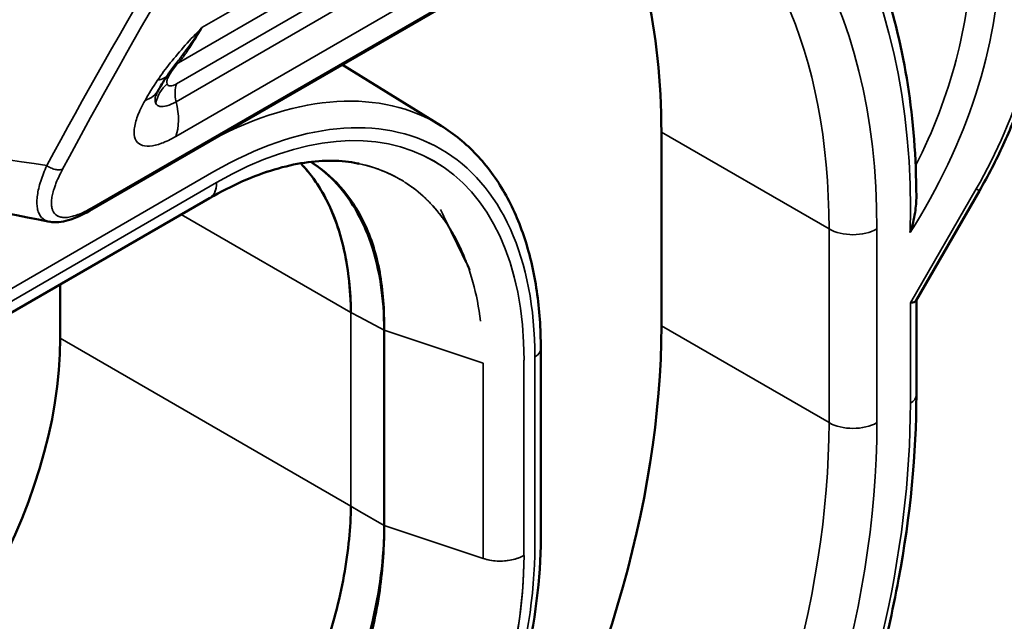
# Model space of a CAD drawing. Header units: millimetres. Extents: x 0 to 14369, y -869 to 2970.
# Tile 665 of 787: x 3648 to 3662, y 1688 to 1697. Entities that reach past the tile are written whole.
import ezdxf

# ---------------------------------------------------------------- set-up
doc = ezdxf.new("R2010")
doc.units = ezdxf.units.MM
doc.header["$LTSCALE"] = 10
doc.layers.add('Sichtbar (ISO)', color=7, linetype='Continuous', lineweight=50)
doc.layers.add('Sichtbar schmal (ISO)', color=7, linetype='Continuous', lineweight=35)

msp = doc.modelspace()

# ---------------------------------------------------------------- linework, layer by layer
at = {"layer": 'Sichtbar (ISO)'}
for p, q in [((3655.262057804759, 1697.930386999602), (3648.850410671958, 1694.228620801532)), ((3652.585466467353, 1696.38505627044), (3654.042379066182, 1695.484134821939)), ((3652.585466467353, 1696.38505627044), (3654.042374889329, 1695.484137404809)), ((3657.294401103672, 1695.391015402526), (3657.294401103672, 1692.533277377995)), ((3657.294401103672, 1692.533277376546), (3657.294401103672, 1695.39101540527)), ((3651.597512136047, 1695.232080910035), (3651.597869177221, 1695.231860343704)), ((3651.597874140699, 1695.231868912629), (3651.597517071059, 1695.232089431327)), ((3661.054903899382, 1692.905590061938), (3661.990173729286, 1694.525524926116)), ((3661.054903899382, 1692.905590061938), (3661.990173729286, 1694.525524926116)), ((3600.047511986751, 1665.216723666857), (3650.623764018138, 1694.416936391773)), ((3600.047511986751, 1665.216723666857), (3650.623711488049, 1694.416906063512)), ((3648.420210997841, 1693.144714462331), (3648.420210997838, 1692.34941023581)), ((3648.420210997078, 1692.349410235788), (3648.420210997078, 1693.144714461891)), ((3661.059224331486, 1692.913073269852), (3661.059224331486, 1691.512656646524)), ((3661.059224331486, 1692.913073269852), (3661.059224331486, 1691.512656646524)), ((3653.201547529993, 1689.588158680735), (3653.201754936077, 1692.46690301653)), ((3653.201825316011, 1692.466876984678), (3653.201825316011, 1689.588039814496)), ((3653.571664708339, 1692.343546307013), (3653.571637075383, 1692.343530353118)), ((3653.758651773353, 1692.281153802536), (3653.758651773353, 1692.28118462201)), ((3653.758651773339, 1692.281184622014), (3653.758651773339, 1692.28115380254)), ((3655.513921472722, 1692.196848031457), (3655.513921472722, 1689.405929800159)), ((3655.513921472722, 1692.196848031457), (3655.513921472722, 1689.405929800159))]:
    msp.add_line(p, q, dxfattribs=at)
for centre, major_axis, ratio, start_param, end_param in [((3648.809119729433, 1690.492035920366), (6.00000000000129, 10.39230484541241), 0.5773502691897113, 5.497787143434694, 5.954142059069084), ((3648.809119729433, 1690.492035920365), (6.000000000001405, 10.39230484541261), 0.5773502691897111, 5.497787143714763, 5.954142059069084), ((3648.808150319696, 1690.490605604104), (-3.50106621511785, -6.064024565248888), 0.5771744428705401, 3.588417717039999, 3.588447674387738), ((3648.808150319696, 1690.490605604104), (-3.50106621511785, -6.064024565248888), 0.5771744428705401, 3.588417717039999, 3.588447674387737), ((3649.187718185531, 1696.8082166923), (0.8241109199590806, -0.5664285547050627), 0.4047867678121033, 6.283184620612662, 6.283363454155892), ((3649.002963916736, 1696.509559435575), (0.8686768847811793, -0.4954253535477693), 0.5487008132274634, 6.283126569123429, 6.283151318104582), ((3648.808150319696, 1690.490605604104), (-3.50106621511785, -6.064024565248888), 0.5771744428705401, 2.878454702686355, 2.87847168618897), ((3648.808150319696, 1690.490605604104), (-3.50106621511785, -6.064024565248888), 0.5771744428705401, 2.878454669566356, 2.878471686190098), ((3648.808150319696, 1690.490605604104), (-3.50106621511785, -6.064024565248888), 0.5771744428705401, 2.768755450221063, 2.768862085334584), ((3648.808150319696, 1690.490605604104), (-3.50106621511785, -6.064024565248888), 0.5771744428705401, 2.768755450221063, 2.768862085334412), ((3650.475430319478, 1689.459610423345), (3.509134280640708, 6.059132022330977), 0.577187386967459, 6.266504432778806, 6.266514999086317), ((3650.475454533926, 1689.45959452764), (3.509099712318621, 6.059153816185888), 0.5771890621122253, 6.266495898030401, 6.26651163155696), ((3648.808150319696, 1690.490605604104), (-3.50106621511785, -6.064024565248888), 0.5771744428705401, 2.583566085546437, 2.583745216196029), ((3648.808150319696, 1690.490605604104), (-3.50106621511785, -6.064024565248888), 0.5771744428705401, 2.583566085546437, 2.583745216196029), ((3650.37412113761, 1694.849328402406), (0.250310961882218, -0.4328438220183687), 0.5778776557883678, 6.281753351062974, 6.283185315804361), ((3648.750410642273, 1694.401825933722), (0.1000000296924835, -0.1732051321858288), 0.5773502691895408, 6.282714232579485, 6.283185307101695), ((3660.759224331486, 1692.993458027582), (-0.2989179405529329, 0.08009482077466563), 0.3178372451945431, 2.441153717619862, 3.05663342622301), ((3660.759224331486, 1692.993458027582), (0.2989179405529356, -0.08009482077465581), 0.3178372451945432, 5.582746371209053, 6.198226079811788), ((3648.809119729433, 1687.634297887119), (6.000000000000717, 10.39230484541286), 0.5773502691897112, 3.926990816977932, 5.497787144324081), ((3648.809119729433, 1687.634297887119), (-6.00000000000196, -10.39230484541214), 0.5773502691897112, 0.7853981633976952, 2.356194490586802), ((3644.531123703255, 1690.104200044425), (2.750000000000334, 4.763139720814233), 0.5773502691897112, 3.927006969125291, 5.497752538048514), ((3644.531123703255, 1690.104200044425), (-2.750000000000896, -4.763139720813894), 0.5773502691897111, 0.7854424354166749, 2.356156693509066)]:
    msp.add_ellipse(centre, major_axis=major_axis, ratio=ratio, start_param=start_param, end_param=end_param, dxfattribs=at)
for points, knots in [([(3661.059019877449, 1694.442470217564), (3661.055773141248, 1695.013829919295), (3661.013797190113, 1695.564132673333), (3660.852259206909, 1696.60995571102), (3660.732695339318, 1697.1054873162), (3660.41715243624, 1698.029891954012), (3660.221144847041, 1698.458782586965), (3659.755543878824, 1699.238336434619), (3659.48589001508, 1699.588977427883), (3658.87886169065, 1700.200616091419), (3658.541478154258, 1700.461513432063), (3658.175414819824, 1700.672860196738)], [0.006540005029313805, 0.006540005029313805, 0.006540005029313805, 0.006540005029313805, 0.1623116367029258, 0.1623116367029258, 0.3180832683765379, 0.3180832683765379, 0.4738549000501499, 0.4738549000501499, 0.6296265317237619, 0.6296265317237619, 0.7853981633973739, 0.7853981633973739, 0.7853981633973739, 0.7853981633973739]), ([(3661.059019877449, 1694.442470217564), (3661.055773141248, 1695.013829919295), (3661.013797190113, 1695.564132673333), (3660.852259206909, 1696.60995571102), (3660.732695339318, 1697.1054873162), (3660.41715243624, 1698.029891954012), (3660.221144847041, 1698.458782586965), (3659.755543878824, 1699.238336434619), (3659.48589001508, 1699.588977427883), (3658.87886169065, 1700.200616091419), (3658.541478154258, 1700.461513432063), (3658.175414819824, 1700.672860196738)], [0.006540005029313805, 0.006540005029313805, 0.006540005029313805, 0.006540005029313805, 0.1623116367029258, 0.1623116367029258, 0.3180832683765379, 0.3180832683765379, 0.4738549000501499, 0.4738549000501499, 0.6296265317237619, 0.6296265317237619, 0.7853981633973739, 0.7853981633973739, 0.7853981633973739, 0.7853981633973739]), ([(3663.00376797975, 1697.951065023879), (3663.00376797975, 1697.736528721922), (3662.989164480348, 1697.515157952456), (3662.931749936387, 1697.063429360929), (3662.888934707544, 1696.833072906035), (3662.776441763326, 1696.368347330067), (3662.706762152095, 1696.133982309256), (3662.542335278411, 1695.666421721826), (3662.447588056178, 1695.433231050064), (3662.235296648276, 1694.973267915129), (3662.117753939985, 1694.746500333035), (3661.990173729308, 1694.525524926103)], [0, 0, 0, 0, 0.1570796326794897, 0.1570796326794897, 0.3141592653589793, 0.3141592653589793, 0.471238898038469, 0.471238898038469, 0.6283185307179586, 0.6283185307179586, 0.7853981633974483, 0.7853981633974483, 0.7853981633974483, 0.7853981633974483]), ([(3663.00376797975, 1697.951065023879), (3663.00376797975, 1697.736528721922), (3662.989164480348, 1697.515157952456), (3662.931749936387, 1697.063429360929), (3662.888934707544, 1696.833072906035), (3662.776441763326, 1696.368347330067), (3662.706762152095, 1696.133982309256), (3662.542335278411, 1695.666421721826), (3662.447588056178, 1695.433231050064), (3662.235296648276, 1694.973267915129), (3662.117753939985, 1694.746500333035), (3661.990173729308, 1694.525524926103)], [0, 0, 0, 0, 0.1570796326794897, 0.1570796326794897, 0.3141592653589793, 0.3141592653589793, 0.471238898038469, 0.471238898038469, 0.6283185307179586, 0.6283185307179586, 0.7853981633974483, 0.7853981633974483, 0.7853981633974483, 0.7853981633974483]), ([(3649.87162483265, 1696.014106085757), (3649.855212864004, 1695.985336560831), (3649.843383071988, 1695.961216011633), (3649.831724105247, 1695.934647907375), (3649.829550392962, 1695.928163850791), (3649.82955039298, 1695.92816385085)], [0, 0, 0, 0, 0.01602061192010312, 0.01602061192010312, 0.02819987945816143, 0.02819987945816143, 0.02819987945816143, 0.02819987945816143]), ([(3655.513840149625, 1692.196795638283), (3655.513869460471, 1692.49013143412), (3655.494371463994, 1692.773724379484), (3655.415710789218, 1693.315379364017), (3655.356546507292, 1693.573455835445), (3655.198325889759, 1694.058171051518), (3655.099244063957, 1694.284830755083), (3654.861663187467, 1694.700364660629), (3654.723106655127, 1694.889227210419), (3654.409014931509, 1695.222043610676), (3654.233458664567, 1695.365911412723), (3654.042382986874, 1695.48406992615)], [4.712303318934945, 4.712303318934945, 4.712303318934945, 4.712303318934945, 4.865908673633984, 4.865908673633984, 5.019514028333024, 5.019514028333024, 5.173119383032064, 5.173119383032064, 5.326724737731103, 5.326724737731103, 5.480330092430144, 5.480330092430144, 5.480330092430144, 5.480330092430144]), ([(3655.513840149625, 1692.196795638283), (3655.513869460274, 1692.490129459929), (3655.494371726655, 1692.773720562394), (3655.415712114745, 1693.315372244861), (3655.35654863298, 1693.573447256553), (3655.198330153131, 1694.058160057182), (3655.099249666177, 1694.284818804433), (3654.861671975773, 1694.700351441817), (3654.723117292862, 1694.889213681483), (3654.409029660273, 1695.222030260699), (3654.233475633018, 1695.365898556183), (3654.042402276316, 1695.484057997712)], [4.712303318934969, 4.712303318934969, 4.712303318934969, 4.712303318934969, 4.865907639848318, 4.865907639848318, 5.019511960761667, 5.019511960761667, 5.173116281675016, 5.173116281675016, 5.326720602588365, 5.326720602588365, 5.480324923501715, 5.480324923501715, 5.480324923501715, 5.480324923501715]), ([(3650.624432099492, 1694.416484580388), (3650.788806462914, 1694.511541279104), (3650.951870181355, 1694.594541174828), (3651.272269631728, 1694.735684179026), (3651.429597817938, 1694.79382272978), (3651.735505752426, 1694.88523218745), (3651.884071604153, 1694.918502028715), (3652.169841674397, 1694.961006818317), (3652.307027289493, 1694.970251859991), (3652.56822677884, 1694.966282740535), (3652.692241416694, 1694.953114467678), (3652.809585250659, 1694.929613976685)], [4.712436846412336, 4.712436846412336, 4.712436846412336, 4.712436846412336, 4.830993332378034, 4.830993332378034, 4.949549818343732, 4.949549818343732, 5.068106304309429, 5.068106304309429, 5.186662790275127, 5.186662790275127, 5.305122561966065, 5.305122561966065, 5.305122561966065, 5.305122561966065]), ([(3650.624483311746, 1694.416514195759), (3650.788827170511, 1694.51155091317), (3650.951860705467, 1694.594535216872), (3651.272202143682, 1694.735656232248), (3651.42950250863, 1694.793788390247), (3651.735358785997, 1694.885194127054), (3651.883900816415, 1694.918466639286), (3652.169628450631, 1694.960985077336), (3652.306795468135, 1694.970241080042), (3652.568069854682, 1694.966299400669), (3652.692167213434, 1694.953129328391), (3652.809585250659, 1694.929613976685)], [4.712449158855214, 4.712449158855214, 4.712449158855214, 4.712449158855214, 4.830983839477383, 4.830983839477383, 4.949518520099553, 4.949518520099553, 5.068053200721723, 5.068053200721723, 5.186587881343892, 5.186587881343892, 5.305122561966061, 5.305122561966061, 5.305122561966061, 5.305122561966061]), ([(3652.71054982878, 1692.730629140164), (3652.70882953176, 1692.889363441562), (3652.700137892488, 1693.045375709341), (3652.649990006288, 1693.515731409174), (3652.583002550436, 1693.814812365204), (3652.385977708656, 1694.349317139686), (3652.255746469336, 1694.585270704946), (3652.058066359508, 1694.834351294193), (3652.014726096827, 1694.883879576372), (3651.969742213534, 1694.930599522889)], [-2.840825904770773, -2.840825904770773, -2.840825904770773, -2.840825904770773, -2.784249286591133, -2.784249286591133, -2.665232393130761, -2.665232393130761, -2.546215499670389, -2.546215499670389, -2.514584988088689, -2.514584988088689, -2.514584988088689, -2.514584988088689]), ([(3651.969750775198, 1694.930611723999), (3652.007976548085, 1694.890912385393), (3652.04500799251, 1694.849187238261), (3652.238961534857, 1694.611743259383), (3652.371481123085, 1694.378747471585), (3652.573378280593, 1693.849690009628), (3652.642954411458, 1693.553104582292), (3652.698555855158, 1693.072488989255), (3652.708678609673, 1692.903119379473), (3652.710550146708, 1692.730598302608)], [-1.820261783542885, -1.820261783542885, -1.820261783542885, -1.820261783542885, -1.793417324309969, -1.793417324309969, -1.674498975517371, -1.674498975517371, -1.555580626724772, -1.555580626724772, -1.493991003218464, -1.493991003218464, -1.493991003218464, -1.493991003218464]), ([(3653.201763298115, 1692.466911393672), (3653.202227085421, 1692.937636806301), (3653.136029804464, 1693.367945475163), (3653.009862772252, 1693.74115989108), (3652.883695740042, 1694.114374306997), (3652.697572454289, 1694.431343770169), (3652.458812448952, 1694.675633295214), (3652.354719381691, 1694.782137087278), (3652.24068866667, 1694.874738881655), (3652.117549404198, 1694.951716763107)], [0, 0, 0, 0, 0.2, 0.2, 0.2, 0.4, 0.4, 0.4, 0.4871947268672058, 0.4871947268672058, 0.4871947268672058, 0.4871947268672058]), ([(3652.117965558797, 1694.951774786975), (3652.422095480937, 1694.762706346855), (3652.707948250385, 1694.464377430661), (3653.011500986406, 1693.829289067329), (3653.087649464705, 1693.585174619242), (3653.183901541, 1693.054013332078), (3653.203592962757, 1692.769381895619), (3653.201728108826, 1692.466932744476)], [0.4587724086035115, 0.4587724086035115, 0.4587724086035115, 0.4587724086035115, 0.6695279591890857, 0.6695279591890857, 0.7816310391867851, 0.7816310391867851, 0.8939164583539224, 0.8939164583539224, 0.8939164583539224, 0.8939164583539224]), ([(3660.96684133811, 1693.910123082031), (3660.967455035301, 1693.911954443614), (3660.96806594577, 1693.913787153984), (3660.999284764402, 1694.007940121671), (3661.023516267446, 1694.105801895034), (3661.052935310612, 1694.288829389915), (3661.059424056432, 1694.37003297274), (3661.059017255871, 1694.442469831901)], [-0.0006019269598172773, -0.0006019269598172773, -0.0006019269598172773, -0.0006019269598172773, 0, 0, 0.03029927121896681, 0.03029927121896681, 0.05689590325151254, 0.05689590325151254, 0.05689590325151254, 0.05689590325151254]), ([(3661.059017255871, 1694.442469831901), (3661.059424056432, 1694.37003297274), (3661.052935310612, 1694.288829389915), (3661.023516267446, 1694.105801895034), (3660.999284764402, 1694.007940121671), (3660.96806594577, 1693.913787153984), (3660.967455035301, 1693.911954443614), (3660.96684133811, 1693.910123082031)], [-0.05689590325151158, -0.05689590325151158, -0.05689590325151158, -0.05689590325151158, -0.03029927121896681, -0.03029927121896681, 0, 0, 0.0006019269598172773, 0.0006019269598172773, 0.0006019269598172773, 0.0006019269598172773]), ([(3648.850359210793, 1694.228601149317), (3648.741914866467, 1694.165987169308), (3648.637020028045, 1694.118506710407), (3648.442898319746, 1694.062966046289), (3648.349044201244, 1694.052412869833), (3648.26063182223, 1694.069519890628)], [0, 0, 0, 0, 0.04450750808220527, 0.04450750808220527, 0.08626756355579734, 0.08626756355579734, 0.08626756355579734, 0.08626756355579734]), ([(3655.222971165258, 1678.030662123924), (3655.909824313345, 1678.756569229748), (3656.561987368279, 1679.555732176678), (3657.762533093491, 1681.257576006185), (3658.310850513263, 1682.160173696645), (3659.274267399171, 1684.020346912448), (3659.689320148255, 1684.977826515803), (3660.363589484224, 1686.896522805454), (3660.622784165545, 1687.857640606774), (3660.97059569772, 1689.732635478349), (3661.059224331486, 1690.646429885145), (3661.059224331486, 1691.512656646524)], [5.10598686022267, 5.10598686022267, 5.10598686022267, 5.10598686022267, 5.341426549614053, 5.341426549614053, 5.576866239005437, 5.576866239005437, 5.81230592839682, 5.81230592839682, 6.047745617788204, 6.047745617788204, 6.283185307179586, 6.283185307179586, 6.283185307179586, 6.283185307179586]), ([(3655.222971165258, 1678.030662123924), (3655.909824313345, 1678.756569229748), (3656.561987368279, 1679.555732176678), (3657.762533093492, 1681.257576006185), (3658.310850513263, 1682.160173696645), (3659.274267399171, 1684.020346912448), (3659.689320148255, 1684.977826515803), (3660.363589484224, 1686.896522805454), (3660.622784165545, 1687.857640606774), (3660.97059569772, 1689.732635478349), (3661.059224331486, 1690.646429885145), (3661.059224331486, 1691.512656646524)], [5.105986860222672, 5.105986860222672, 5.105986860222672, 5.105986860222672, 5.341426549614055, 5.341426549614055, 5.576866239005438, 5.576866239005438, 5.81230592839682, 5.81230592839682, 6.047745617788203, 6.047745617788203, 6.283185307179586, 6.283185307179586, 6.283185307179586, 6.283185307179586]), ([(3648.809572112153, 1683.143829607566), (3648.95720598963, 1683.230140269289), (3649.106350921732, 1683.326956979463), (3649.543487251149, 1683.640861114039), (3649.83126113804, 1683.885875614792), (3650.384172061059, 1684.435561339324), (3650.649855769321, 1684.74077865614), (3651.140536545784, 1685.387239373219), (3651.365513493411, 1685.72850756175), (3651.761248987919, 1686.415832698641), (3651.943397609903, 1686.781758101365), (3652.255746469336, 1687.530020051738), (3652.385977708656, 1687.912352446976), (3652.583002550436, 1688.664347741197), (3652.649990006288, 1689.034758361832), (3652.700137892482, 1689.552711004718), (3652.708829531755, 1689.715222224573), (3652.710549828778, 1689.872183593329)], [-2.341432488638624, -2.341432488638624, -2.341432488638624, -2.341432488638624, -2.279896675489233, -2.279896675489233, -2.160978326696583, -2.160978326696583, -2.042059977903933, -2.042059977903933, -1.923141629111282, -1.923141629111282, -1.804124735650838, -1.804124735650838, -1.685107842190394, -1.685107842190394, -1.566090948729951, -1.566090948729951, -1.509514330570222, -1.509514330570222, -1.509514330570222, -1.509514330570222]), ([(3652.710550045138, 1689.872204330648), (3652.708830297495, 1689.715236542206), (3652.700138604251, 1689.552718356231), (3652.649990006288, 1689.034758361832), (3652.583002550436, 1688.664347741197), (3652.385977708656, 1687.912352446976), (3652.255746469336, 1687.530020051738), (3651.943397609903, 1686.781758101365), (3651.761248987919, 1686.415832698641), (3651.365513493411, 1685.72850756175), (3651.140536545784, 1685.387239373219), (3650.649855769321, 1684.74077865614), (3650.384172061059, 1684.435561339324), (3649.83126113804, 1683.885875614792), (3649.543487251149, 1683.640861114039), (3649.10643968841, 1683.327020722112), (3648.957383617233, 1683.230255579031), (3648.809835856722, 1683.143983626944)], [1.506910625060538, 1.506910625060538, 1.506910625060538, 1.506910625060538, 1.563489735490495, 1.563489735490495, 1.682506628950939, 1.682506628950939, 1.801523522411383, 1.801523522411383, 1.920540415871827, 1.920540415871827, 2.039458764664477, 2.039458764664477, 2.158377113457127, 2.158377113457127, 2.277295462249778, 2.277295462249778, 2.338794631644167, 2.338794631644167, 2.338794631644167, 2.338794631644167]), ([(3653.201796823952, 1689.588025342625), (3653.2049105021, 1689.115915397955), (3653.136858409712, 1688.60729797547), (3653.010319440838, 1688.08776518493), (3652.883773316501, 1687.568203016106), (3652.698642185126, 1687.036720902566), (3652.460722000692, 1686.518074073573), (3652.341846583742, 1686.258935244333), (3652.209896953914, 1686.002877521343), (3652.066027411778, 1685.75370480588), (3651.921952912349, 1685.50417711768), (3651.765928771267, 1685.26156144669), (3651.600689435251, 1685.028767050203), (3651.270445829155, 1684.563509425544), (3650.902783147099, 1684.137603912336), (3650.515911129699, 1683.768213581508), (3650.12904727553, 1683.398831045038), (3649.722130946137, 1683.085505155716), (3649.312348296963, 1682.852484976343)], [1.130886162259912e-05, 1.130886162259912e-05, 1.130886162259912e-05, 1.130886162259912e-05, 0.2, 0.2, 0.2, 0.4, 0.4, 0.4, 0.4999288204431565, 0.4999288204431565, 0.4999288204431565, 0.6, 0.6, 0.6, 0.8, 0.8, 0.8, 0.9999957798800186, 0.9999957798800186, 0.9999957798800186, 0.9999957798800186]), ([(3649.312350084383, 1682.85248497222), (3649.578687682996, 1683.004077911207), (3649.849529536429, 1683.183444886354), (3650.379340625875, 1683.600917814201), (3650.636402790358, 1683.837806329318), (3651.360055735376, 1684.619934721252), (3651.744761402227, 1685.196805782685), (3652.391368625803, 1686.317734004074), (3652.698141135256, 1686.939390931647), (3653.012099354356, 1687.957009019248), (3653.087968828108, 1688.296365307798), (3653.18369057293, 1688.960559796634), (3653.203442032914, 1689.283162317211), (3653.201547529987, 1689.588158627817)], [-0.8951229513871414, -0.8951229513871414, -0.8951229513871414, -0.8951229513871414, -0.7822719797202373, -0.7822719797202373, -0.6692419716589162, -0.6692419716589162, -0.4460261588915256, -0.4460261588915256, -0.2235470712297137, -0.2235470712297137, -0.1116901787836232, -0.1116901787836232, -7.123318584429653e-06, -7.123318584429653e-06, -7.123318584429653e-06, -7.123318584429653e-06]), ([(3650.628977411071, 1680.942735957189), (3651.147953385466, 1681.242533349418), (3651.661402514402, 1681.633635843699), (3652.634822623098, 1682.560780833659), (3653.094544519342, 1683.096951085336), (3653.918438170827, 1684.26382069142), (3654.282460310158, 1684.894348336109), (3654.881012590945, 1686.191316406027), (3655.115468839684, 1686.857541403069), (3655.431318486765, 1688.16275713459), (3655.513269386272, 1688.801650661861), (3655.513739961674, 1689.399905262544)], [4.712687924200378, 4.712687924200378, 4.712687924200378, 4.712687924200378, 5.026498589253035, 5.026498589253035, 5.340693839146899, 5.340693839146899, 5.654889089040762, 5.654889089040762, 5.969084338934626, 5.969084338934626, 6.282232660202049, 6.282232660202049, 6.282232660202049, 6.282232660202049]), ([(3650.628977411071, 1680.942735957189), (3651.147953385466, 1681.242533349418), (3651.661402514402, 1681.633635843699), (3652.634822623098, 1682.560780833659), (3653.094544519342, 1683.096951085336), (3653.918438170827, 1684.263820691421), (3654.282460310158, 1684.894348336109), (3654.881012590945, 1686.191316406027), (3655.115468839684, 1686.857541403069), (3655.431318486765, 1688.16275713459), (3655.513269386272, 1688.801650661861), (3655.513739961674, 1689.399905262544)], [4.712687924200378, 4.712687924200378, 4.712687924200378, 4.712687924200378, 5.026498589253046, 5.026498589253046, 5.340693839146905, 5.340693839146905, 5.654889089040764, 5.654889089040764, 5.969084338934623, 5.969084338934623, 6.282232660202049, 6.282232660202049, 6.282232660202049, 6.282232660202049])]:
    msp.add_open_spline(points, degree=3, knots=knots, dxfattribs=at)
for points in [[(3650.125095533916, 1696.39726451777), (3650.084744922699, 1696.344753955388), (3650.046653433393, 1696.292502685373), (3650.011869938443, 1696.241847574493)], [(3650.011828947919, 1696.241787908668), (3649.959573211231, 1696.165760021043), (3649.915682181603, 1696.091344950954), (3649.871631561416, 1696.014117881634)], [(3652.833647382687, 1694.924610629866), (3652.8256398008, 1694.926303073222), (3652.817613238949, 1694.927952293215), (3652.809567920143, 1694.929558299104)], [(3652.809862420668, 1694.929504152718), (3652.817792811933, 1694.927912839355), (3652.825704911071, 1694.926279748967), (3652.833598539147, 1694.924604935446)], [(3648.260734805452, 1694.069431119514), (3647.398015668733, 1694.23633075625), (3646.534428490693, 1694.402427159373), (3645.670134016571, 1694.567859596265)], [(3650.624115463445, 1694.416325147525), (3650.624217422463, 1694.416383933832), (3650.624319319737, 1694.416442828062), (3650.624421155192, 1694.416501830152)]]:
    msp.add_open_spline(points, degree=3, dxfattribs=at)
at = {"layer": 'Sichtbar schmal (ISO)'}
for p, q in [((3655.232202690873, 1699.65673803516), (3650.5121589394, 1696.931619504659)), ((3654.945386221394, 1699.17261582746), (3650.167133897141, 1696.413890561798)), ((3654.267659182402, 1698.486851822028), (3650.13477910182, 1696.100732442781)), ((3654.364525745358, 1698.283307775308), (3650.130649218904, 1695.838874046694)), ((3655.295775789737, 1697.973229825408), (3648.884128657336, 1694.271463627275)), ((3650.126171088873, 1695.325364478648), (3654.360053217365, 1697.76979749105)), ((3657.294401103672, 1695.391015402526), (3659.769274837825, 1693.962146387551)), ((3659.769274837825, 1693.962146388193), (3657.294401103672, 1695.39101540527)), ((3650.689114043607, 1694.809156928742), (3600.189310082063, 1665.653086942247)), ((3650.727280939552, 1694.645648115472), (3600.151059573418, 1665.445692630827)), ((3600.151062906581, 1665.445694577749), (3650.726550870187, 1694.64523144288)), ((3660.97135636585, 1692.870983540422), (3661.942498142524, 1694.553050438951)), ((3661.942498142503, 1694.553050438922), (3660.97135636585, 1692.870983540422)), ((3661.99017372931, 1694.525524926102), (3661.942498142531, 1694.553050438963)), ((3661.942498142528, 1694.553050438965), (3661.99017372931, 1694.525524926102)), ((3652.710549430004, 1692.730598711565), (3650.206667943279, 1694.176125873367)), ((3650.206671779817, 1694.176128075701), (3652.710549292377, 1692.730629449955)), ((3659.769274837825, 1693.962146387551), (3659.769274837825, 1691.104408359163)), ((3659.769274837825, 1691.104408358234), (3659.769274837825, 1693.962146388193)), ((3660.476381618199, 1691.104408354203), (3660.476381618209, 1693.962146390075)), ((3660.476381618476, 1693.962146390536), (3660.476381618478, 1691.104408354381)), ((3660.97135636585, 1692.870983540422), (3660.971356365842, 1691.390182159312)), ((3660.971356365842, 1691.390182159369), (3660.97135636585, 1692.870983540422)), ((3652.710549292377, 1692.730629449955), (3652.842100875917, 1692.660041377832)), ((3652.710549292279, 1689.872204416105), (3652.710549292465, 1692.730598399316)), ((3652.710549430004, 1692.730598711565), (3652.710549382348, 1689.872204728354)), ((3652.842100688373, 1692.660053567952), (3652.710549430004, 1692.730598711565)), ((3653.201695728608, 1692.466943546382), (3652.84210068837, 1692.660053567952)), ((3652.842100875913, 1692.660041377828), (3653.201753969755, 1692.466903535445)), ((3659.769274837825, 1691.104408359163), (3657.294401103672, 1692.533277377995)), ((3657.294401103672, 1692.533277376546), (3659.769274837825, 1691.104408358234)), ((3652.710549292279, 1689.872183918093), (3648.420210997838, 1692.34941023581)), ((3648.420210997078, 1692.349395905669), (3652.710549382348, 1689.872204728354)), ((3654.661531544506, 1691.979948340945), (3653.201742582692, 1692.466927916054)), ((3653.201826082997, 1692.466879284), (3654.661534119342, 1691.97996346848)), ((3655.425990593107, 1689.283428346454), (3655.426021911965, 1692.074106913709)), ((3654.661715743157, 1689.100959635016), (3654.661699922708, 1691.979707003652)), ((3654.661702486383, 1691.979706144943), (3654.661722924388, 1689.100860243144)), ((3655.265675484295, 1689.147665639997), (3655.265784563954, 1692.025054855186)), ((3655.265777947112, 1692.02505104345), (3655.265720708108, 1689.147251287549)), ((3652.710549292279, 1689.872183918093), (3652.842100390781, 1689.796003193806)), ((3652.842100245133, 1689.795993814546), (3652.710549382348, 1689.872204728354)), ((3653.201509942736, 1689.588245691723), (3652.842100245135, 1689.795993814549)), ((3652.842100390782, 1689.796003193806), (3653.201509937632, 1689.588180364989)), ((3653.201601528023, 1689.588140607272), (3653.201547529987, 1689.588158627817)), ((3653.201825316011, 1689.58807990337), (3654.661715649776, 1689.100912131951)), ((3654.661722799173, 1689.100860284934), (3653.201825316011, 1689.588065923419)), ((3654.661715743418, 1689.100912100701), (3654.661715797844, 1689.100653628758)), ((3654.661722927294, 1689.100843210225), (3654.661722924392, 1689.100860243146))]:
    msp.add_line(p, q, dxfattribs=at)
for centre, major_axis, ratio, start_param, end_param in [((3651.637546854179, 1688.85904275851), (6.600000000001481, 11.43153532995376), 0.5773502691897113, 5.466681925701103, 6.50062870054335), ((3651.637546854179, 1688.85904275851), (6.600000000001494, 11.43153532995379), 0.5773502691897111, 5.466681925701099, 6.500628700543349), ((3651.637546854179, 1688.85904275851), (6.250000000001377, 10.82531754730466), 0.577350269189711, 5.497787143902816, 6.472179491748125), ((3651.637546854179, 1688.85904275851), (6.250000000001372, 10.82531754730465), 0.5773502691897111, 5.497787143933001, 6.472179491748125), ((3651.283993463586, 1689.063166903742), (6.000000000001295, 10.39230484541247), 0.5773502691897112, 5.497787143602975, 6.283185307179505), ((3651.283993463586, 1689.063166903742), (6.000000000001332, 10.39230484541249), 0.5773502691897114, 5.497787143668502, 6.283185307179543), ((3658.531837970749, 1695.793803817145), (-2.650000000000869, -4.589934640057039), 0.5773502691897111, 1.492638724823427, 2.356194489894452), ((3658.531837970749, 1695.793803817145), (2.650000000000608, 4.589934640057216), 0.5773502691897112, 4.634231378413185, 5.497787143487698), ((3658.319705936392, 1695.916278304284), (-2.500000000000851, -4.330127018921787), 0.5773502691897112, 1.666941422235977, 2.356194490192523), ((3658.319705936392, 1695.916278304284), (2.50000000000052, 4.330127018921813), 0.5773502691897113, 4.808534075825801, 5.497787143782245), ((3659.592498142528, 1695.90982357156), (2.350000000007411, 4.070319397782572), 0.5773502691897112, 4.712388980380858, 5.497787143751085), ((3659.592498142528, 1695.90982357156), (-2.350000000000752, -4.070319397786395), 0.5773502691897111, 1.570796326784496, 2.356194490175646), ((3650.448775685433, 1696.004497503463), (-0.3717774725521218, 0.3343374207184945), 0.9023203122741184, 6.022967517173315, 6.225329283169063), ((3649.187718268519, 1696.808216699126), (0.8241108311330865, -0.5664285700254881), 0.4047867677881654, 5.880971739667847, 6.283184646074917), ((3650.351530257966, 1695.878754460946), (-0.4116354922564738, 0.2838242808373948), 0.802351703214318, 5.925088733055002, 6.043434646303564), ((3649.002998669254, 1696.509574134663), (0.8686357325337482, -0.4954512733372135), 0.5487008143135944, 5.840726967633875, 6.283150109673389), ((3650.316119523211, 1695.749576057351), (-0.419926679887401, -0.2717352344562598), 0.9519033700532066, 4.862704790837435, 5.549802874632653), ((3650.467177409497, 1695.769723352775), (-0.2499999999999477, 0.433012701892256), 0.5773502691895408, 0.4377142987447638, 1.096956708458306), ((3650.475454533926, 1689.45959452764), (3.509099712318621, 6.059153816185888), 0.5771890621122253, 6.26651163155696, 7.02991845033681), ((3650.475430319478, 1689.459610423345), (3.509134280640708, 6.059132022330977), 0.577187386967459, 6.266514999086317, 7.029918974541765), ((3650.731876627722, 1689.402605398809), (3.20060878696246, 5.563295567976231), 0.5773727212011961, 5.497026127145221, 7.067766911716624), ((3650.731876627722, 1689.402605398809), (3.200608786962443, 5.563295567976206), 0.5773727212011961, 5.496934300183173, 7.067714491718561), ((3649.45758116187, 1695.977175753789), (-0.4999999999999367, 0.8660254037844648), 0.5773502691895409, 3.595410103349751, 4.238539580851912), ((3650.689444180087, 1689.340371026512), (3.349430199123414, 5.800627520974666), 0.5773535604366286, 5.497727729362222, 7.068722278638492), ((3650.689444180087, 1689.340371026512), (3.349430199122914, 5.800627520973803), 0.5773535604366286, 5.497710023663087, 7.068710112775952), ((3650.374121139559, 1694.849328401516), (0.2503109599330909, -0.4328438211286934), 0.577877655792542, 0, 0.7855069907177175), ((3648.750410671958, 1694.401825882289), (0.1000000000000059, -0.1732050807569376), 0.5773502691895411, 0, 0.4538174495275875), ((3660.122828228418, 1694.166270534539), (0.5000000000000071, 2.992397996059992e-14), 0.577350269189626, 3.926990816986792, 5.497787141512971), ((3660.122828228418, 1694.166270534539), (-0.4999999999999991, 2.996734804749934e-14), 0.577350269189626, 0.7853981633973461, 2.356194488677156), ((3655.213843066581, 1692.196825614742), (0.2999970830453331, -2.997645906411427e-05), 0.5773179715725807, 5.498061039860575, 6.28318530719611), ((3655.213843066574, 1692.196825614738), (0.2999970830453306, -2.997645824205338e-05), 0.5773179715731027, 5.498202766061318, 6.283185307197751), ((3660.759224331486, 1691.512656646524), (0.3000000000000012, -2.071259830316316e-15), 0.5773502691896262, 5.497787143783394, 6.283185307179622), ((3660.759224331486, 1691.512656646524), (0.300000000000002, -1.084202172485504e-17), 0.577350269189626, 5.497787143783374, 6.283185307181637), ((3651.637546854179, 1686.001304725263), (6.600000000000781, 11.43153532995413), 0.5773502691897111, 4.311387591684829, 5.497787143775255), ((3651.637546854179, 1686.001304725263), (-6.600000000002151, -11.43153532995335), 0.5773502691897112, 1.169794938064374, 2.356194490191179), ((3651.283993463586, 1686.205428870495), (-6.000000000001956, -10.39230484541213), 0.5773502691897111, 0.7853981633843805, 2.356194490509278), ((3651.283993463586, 1686.205428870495), (6.00000000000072, 10.39230484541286), 0.5773502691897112, 3.926990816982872, 5.497787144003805), ((3651.637546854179, 1686.001304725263), (-6.250000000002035, -10.8253175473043), 0.5773502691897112, 0.7853981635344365, 2.356194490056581), ((3651.637546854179, 1686.001304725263), (6.250000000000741, 10.82531754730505), 0.5773502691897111, 3.926990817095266, 5.497787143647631), ((3660.122828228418, 1691.308532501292), (-0.499999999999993, 2.983724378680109e-14), 0.577350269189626, 0.7853981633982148, 2.356194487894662), ((3660.122828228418, 1691.308532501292), (0.5000000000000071, 2.994566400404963e-14), 0.5773502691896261, 3.926990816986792, 5.497787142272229), ((3650.68941709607, 1686.548411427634), (3.348988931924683, 5.800883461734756), 0.5773878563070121, 3.92688766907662, 5.497881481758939), ((3650.68941709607, 1686.548411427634), (-3.348988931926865, -5.80088346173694), 0.5773878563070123, 0.7853011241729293, 2.356277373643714), ((3650.731873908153, 1686.523952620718), (-3.208950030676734, -5.558488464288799), 0.5763297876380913, 0.7854254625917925, 2.356277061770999), ((3650.731873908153, 1686.523952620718), (3.208950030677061, 5.558488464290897), 0.5763297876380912, 3.927199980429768, 5.497796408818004), ((3654.912429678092, 1689.350685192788), (-0.5000094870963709, 0.0003954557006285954), 0.5778209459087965, 1.045653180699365, 2.357128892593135), ((3655.213748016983, 1689.405868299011), (0.2999939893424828, 3.599287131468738e-05), 0.5773791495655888, 5.49835116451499, 5.498414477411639)]:
    msp.add_ellipse(centre, major_axis=major_axis, ratio=ratio, start_param=start_param, end_param=end_param, dxfattribs=at)
for points in [[(3648.220837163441, 1694.898899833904), (3649.316642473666, 1696.92208919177), (3650.551915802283, 1699.002048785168), (3651.876341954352, 1701.104592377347)], [(3652.078252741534, 1701.046934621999), (3650.762637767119, 1698.945914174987), (3649.537284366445, 1696.865996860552), (3648.454486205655, 1694.8433318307)], [(3650.167133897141, 1696.413890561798), (3650.195842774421, 1696.447069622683), (3650.25990876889, 1696.530084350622), (3650.375264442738, 1696.703455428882), (3650.464543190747, 1696.850552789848), (3650.512158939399, 1696.931619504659)], [(3650.167133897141, 1696.413890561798), (3650.128642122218, 1696.372544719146), (3650.088208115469, 1696.321511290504), (3650.045823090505, 1696.260333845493)], [(3649.671588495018, 1695.857762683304), (3649.727076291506, 1695.955048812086), (3649.786205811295, 1696.054407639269), (3649.856308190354, 1696.15640542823)], [(3649.671588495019, 1695.857762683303), (3649.624728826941, 1695.774603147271), (3649.551554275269, 1695.621368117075), (3649.502457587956, 1695.425243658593), (3649.516934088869, 1695.279420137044), (3649.596304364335, 1695.194909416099), (3649.730867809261, 1695.173929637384), (3649.911100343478, 1695.215557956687), (3650.050635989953, 1695.282130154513), (3650.126171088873, 1695.325364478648)], [(3645.217053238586, 1695.317819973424), (3646.217074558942, 1695.182567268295), (3647.218715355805, 1695.043209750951), (3648.220837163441, 1694.898899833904)], [(3652.833598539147, 1694.924604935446), (3653.022318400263, 1694.884563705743), (3653.200480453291, 1694.820674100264), (3653.365639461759, 1694.733672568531)], [(3653.502539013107, 1694.654335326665), (3653.456605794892, 1694.683436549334), (3653.409529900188, 1694.710619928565), (3653.361365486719, 1694.735854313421)], [(3653.388519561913, 1694.721426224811), (3653.421381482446, 1694.703557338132), (3653.453719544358, 1694.684760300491), (3653.485518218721, 1694.665048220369)]]:
    msp.add_open_spline(points, degree=3, dxfattribs=at)
for points, knots in [([(3650.512158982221, 1696.931619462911), (3650.425450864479, 1696.845502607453), (3650.343329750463, 1696.759344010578), (3650.265122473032, 1696.672178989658), (3650.1869151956, 1696.585013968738), (3650.112621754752, 1696.496842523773), (3650.044261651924, 1696.410558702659), (3649.975901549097, 1696.324274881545), (3649.91347478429, 1696.239878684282), (3649.856308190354, 1696.15640542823)], [0, 0, 0, 0, 0.3333333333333, 0.3333333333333, 0.3333333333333, 0.6666666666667, 0.6666666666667, 0.6666666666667, 1, 1, 1, 1]), ([(3650.124925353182, 1696.397412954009), (3650.142615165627, 1696.420521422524), (3650.16063415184, 1696.444191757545), (3650.178864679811, 1696.468325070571), (3650.231749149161, 1696.538332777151), (3650.286470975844, 1696.612168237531), (3650.342484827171, 1696.689799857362), (3650.398498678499, 1696.767431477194), (3650.4557168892, 1696.848947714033), (3650.512158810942, 1696.931619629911)], [0.21842544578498, 0.21842544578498, 0.21842544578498, 0.21842544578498, 0.3333333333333, 0.3333333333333, 0.3333333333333, 0.6666666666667, 0.6666666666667, 0.6666666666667, 1, 1, 1, 1]), ([(3649.997473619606, 1696.10412303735), (3649.99368934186, 1696.115570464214), (3649.991838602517, 1696.142868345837), (3650.007164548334, 1696.196471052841), (3650.030669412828, 1696.238099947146), (3650.045823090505, 1696.260333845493)], [8.921566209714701e-05, 8.921566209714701e-05, 8.921566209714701e-05, 8.921566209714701e-05, 0.3333333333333, 0.6666666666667, 1, 1, 1, 1]), ([(3650.134779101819, 1696.100732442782), (3650.117189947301, 1696.09043653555), (3650.100926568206, 1696.082852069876), (3650.085697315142, 1696.07789861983), (3650.070468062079, 1696.072945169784), (3650.056275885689, 1696.070619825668), (3650.044173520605, 1696.070985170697), (3650.032071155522, 1696.071350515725), (3650.022057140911, 1696.074407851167), (3650.014223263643, 1696.079993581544), (3650.006403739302, 1696.085569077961), (3650.00075673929, 1696.093663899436), (3649.997491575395, 1696.104065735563)], [0, 0, 0, 0, 0.25, 0.25, 0.25, 0.5, 0.5, 0.5, 0.75, 0.75, 0.75, 0.9995419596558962, 0.9995419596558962, 0.9995419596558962, 0.9995419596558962]), ([(3649.830592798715, 1695.813033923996), (3649.822471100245, 1695.83097486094), (3649.818074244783, 1695.853207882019), (3649.819311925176, 1695.879946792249), (3649.820021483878, 1695.895276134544), (3649.822616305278, 1695.91203681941), (3649.827356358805, 1695.930137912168)], [0, 0, 0, 0, 0.3333333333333, 0.3333333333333, 0.3333333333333, 0.5244323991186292, 0.5244323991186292, 0.5244323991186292, 0.5244323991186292]), ([(3650.130649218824, 1695.838874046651), (3650.080591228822, 1695.810696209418), (3649.988816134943, 1695.770688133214), (3649.882856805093, 1695.760732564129), (3649.842422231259, 1695.790619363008), (3649.830592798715, 1695.813033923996)], [0, 0, 0, 0, 0.3333333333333, 0.6666666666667, 0.9999999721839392, 0.9999999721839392, 0.9999999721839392, 0.9999999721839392]), ([(3648.26063181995, 1694.069519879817), (3648.246933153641, 1694.072170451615), (3648.190224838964, 1694.087844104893), (3648.132243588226, 1694.13363091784), (3648.092836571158, 1694.213337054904), (3648.076371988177, 1694.285345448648), (3648.072485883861, 1694.367141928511), (3648.080444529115, 1694.459249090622), (3648.099848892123, 1694.560041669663), (3648.139904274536, 1694.70314248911), (3648.184984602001, 1694.819135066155), (3648.220837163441, 1694.898899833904)], [0.3378282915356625, 0.3378282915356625, 0.3378282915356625, 0.3378282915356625, 0.375, 0.5, 0.5625, 0.625, 0.6875, 0.75, 0.8125, 0.875, 1, 1, 1, 1]), ([(3648.220837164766, 1694.898899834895), (3648.237286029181, 1694.886377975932), (3648.256573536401, 1694.874301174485), (3648.277423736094, 1694.864188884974), (3648.298384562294, 1694.854022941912), (3648.320902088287, 1694.845856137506), (3648.342658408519, 1694.840680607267), (3648.364447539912, 1694.835497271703), (3648.386041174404, 1694.833180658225), (3648.40525570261, 1694.833807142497), (3648.424311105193, 1694.834428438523), (3648.441006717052, 1694.837940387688), (3648.454486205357, 1694.843331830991)], [0, 0, 0, 0, 0.2493385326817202, 0.2493385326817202, 0.2493385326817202, 0.5, 0.5, 0.5, 0.7510394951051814, 0.7510394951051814, 0.7510394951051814, 1, 1, 1, 1]), ([(3648.454486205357, 1694.843331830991), (3648.416467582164, 1694.77231315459), (3648.38584191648, 1694.706829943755), (3648.361607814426, 1694.646550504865), (3648.35305373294, 1694.625273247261), (3648.345298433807, 1694.604641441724), (3648.338304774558, 1694.584621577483), (3648.334805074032, 1694.574603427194), (3648.331498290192, 1694.56474560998), (3648.328380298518, 1694.555041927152), (3648.31871334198, 1694.524956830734), (3648.310855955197, 1694.496352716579), (3648.304776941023, 1694.469263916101), (3648.298558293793, 1694.441552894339), (3648.294199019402, 1694.415424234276), (3648.291685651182, 1694.390878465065), (3648.291378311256, 1694.387876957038), (3648.291098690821, 1694.384899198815), (3648.290846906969, 1694.381944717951), (3648.289004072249, 1694.360320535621), (3648.288614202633, 1694.340059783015), (3648.289655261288, 1694.321062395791), (3648.290870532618, 1694.298885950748), (3648.294036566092, 1694.278437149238), (3648.299087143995, 1694.259961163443), (3648.30138513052, 1694.25155468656), (3648.304072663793, 1694.243555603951), (3648.307127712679, 1694.235978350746), (3648.310980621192, 1694.226422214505), (3648.315446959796, 1694.217496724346), (3648.320496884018, 1694.209235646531), (3648.335790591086, 1694.184216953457), (3648.356438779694, 1694.165297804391), (3648.382117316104, 1694.152254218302), (3648.387654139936, 1694.149441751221), (3648.393422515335, 1694.146911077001), (3648.399423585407, 1694.144656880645), (3648.416797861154, 1694.138130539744), (3648.436111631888, 1694.13391260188), (3648.457104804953, 1694.131996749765), (3648.473593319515, 1694.130491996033), (3648.491121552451, 1694.130409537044), (3648.509710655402, 1694.131769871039), (3648.514935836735, 1694.132152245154), (3648.520237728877, 1694.132644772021), (3648.525614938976, 1694.133248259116), (3648.550178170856, 1694.136005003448), (3648.576316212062, 1694.141080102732), (3648.603843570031, 1694.148373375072), (3648.628451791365, 1694.154893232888), (3648.654168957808, 1694.163185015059), (3648.680694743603, 1694.17309997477), (3648.684067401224, 1694.174360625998), (3648.687454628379, 1694.175648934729), (3648.690856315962, 1694.176964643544), (3648.750688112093, 1694.200106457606), (3648.814856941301, 1694.231469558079), (3648.884128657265, 1694.271463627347)], [0, 0, 0, 0, 0.1055872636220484, 0.1055872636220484, 0.1055872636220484, 0.1428571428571, 0.1428571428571, 0.1428571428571, 0.1615073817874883, 0.1615073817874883, 0.1615073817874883, 0.2193301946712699, 0.2193301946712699, 0.2193301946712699, 0.2784811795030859, 0.2784811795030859, 0.2784811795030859, 0.2857142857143, 0.2857142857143, 0.2857142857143, 0.338654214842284, 0.338654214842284, 0.338654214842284, 0.4004532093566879, 0.4004532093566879, 0.4004532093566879, 0.4285714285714, 0.4285714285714, 0.4285714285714, 0.4640330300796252, 0.4640330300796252, 0.4640330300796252, 0.5714285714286, 0.5714285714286, 0.5714285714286, 0.594585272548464, 0.594585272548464, 0.594585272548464, 0.6616284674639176, 0.6616284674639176, 0.6616284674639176, 0.7142857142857, 0.7142857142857, 0.7142857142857, 0.7290870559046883, 0.7290870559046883, 0.7290870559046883, 0.7966999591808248, 0.7966999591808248, 0.7966999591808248, 0.8571428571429, 0.8571428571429, 0.8571428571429, 0.86482795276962, 0.86482795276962, 0.86482795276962, 1, 1, 1, 1]), ([(3653.360275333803, 1694.736425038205), (3653.225046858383, 1694.807167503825), (3653.050978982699, 1694.874213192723), (3652.866105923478, 1694.917750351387), (3652.833647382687, 1694.924610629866)], [0.5152266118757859, 0.5152266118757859, 0.5152266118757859, 0.5152266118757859, 0.6, 0.6178435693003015, 0.6178435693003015, 0.6178435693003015, 0.6178435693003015]), ([(3650.624472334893, 1694.416531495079), (3650.653494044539, 1694.43336000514), (3650.677492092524, 1694.458951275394), (3650.694797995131, 1694.491837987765), (3650.716529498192, 1694.533134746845), (3650.727681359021, 1694.58589894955), (3650.727694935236, 1694.645424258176)], [0.4012163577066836, 0.4012163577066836, 0.4012163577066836, 0.4012163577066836, 0.6666666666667, 0.6666666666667, 0.6666666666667, 1, 1, 1, 1]), ([(3654.457551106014, 1693.355210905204), (3654.322097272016, 1693.759577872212), (3654.034774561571, 1694.24675184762), (3653.632683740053, 1694.571673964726), (3653.504461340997, 1694.653115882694)], [0.2, 0.2000000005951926, 0.2000000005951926, 0.2000000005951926, 0.4, 0.4843731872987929, 0.4843731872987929, 0.4843731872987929, 0.4843731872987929]), ([(3653.513035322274, 1694.64767541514), (3653.725361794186, 1694.511170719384), (3654.140804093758, 1694.117085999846), (3654.486708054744, 1693.379176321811), (3654.599616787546, 1692.802738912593), (3654.624778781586, 1692.599706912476)], [0.05889859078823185, 0.05889859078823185, 0.05889859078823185, 0.05889859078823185, 0.3333333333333, 0.6666666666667, 0.8353197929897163, 0.8353197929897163, 0.8353197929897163, 0.8353197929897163]), ([(3654.661722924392, 1689.100860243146), (3654.724540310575, 1689.079603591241), (3654.795640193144, 1689.066638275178), (3654.868185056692, 1689.062877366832), (3654.94072992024, 1689.059116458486), (3655.014736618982, 1689.064560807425), (3655.083223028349, 1689.079007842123), (3655.151709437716, 1689.09345487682), (3655.214607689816, 1689.116880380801), (3655.266177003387, 1689.147097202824)], [0, 0, 0, 0, 0.3333333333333, 0.3333333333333, 0.3333333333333, 0.6666666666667, 0.6666666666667, 0.6666666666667, 1, 1, 1, 1])]:
    msp.add_open_spline(points, degree=3, knots=knots, dxfattribs=at)

doc.saveas('drawing.dxf')
